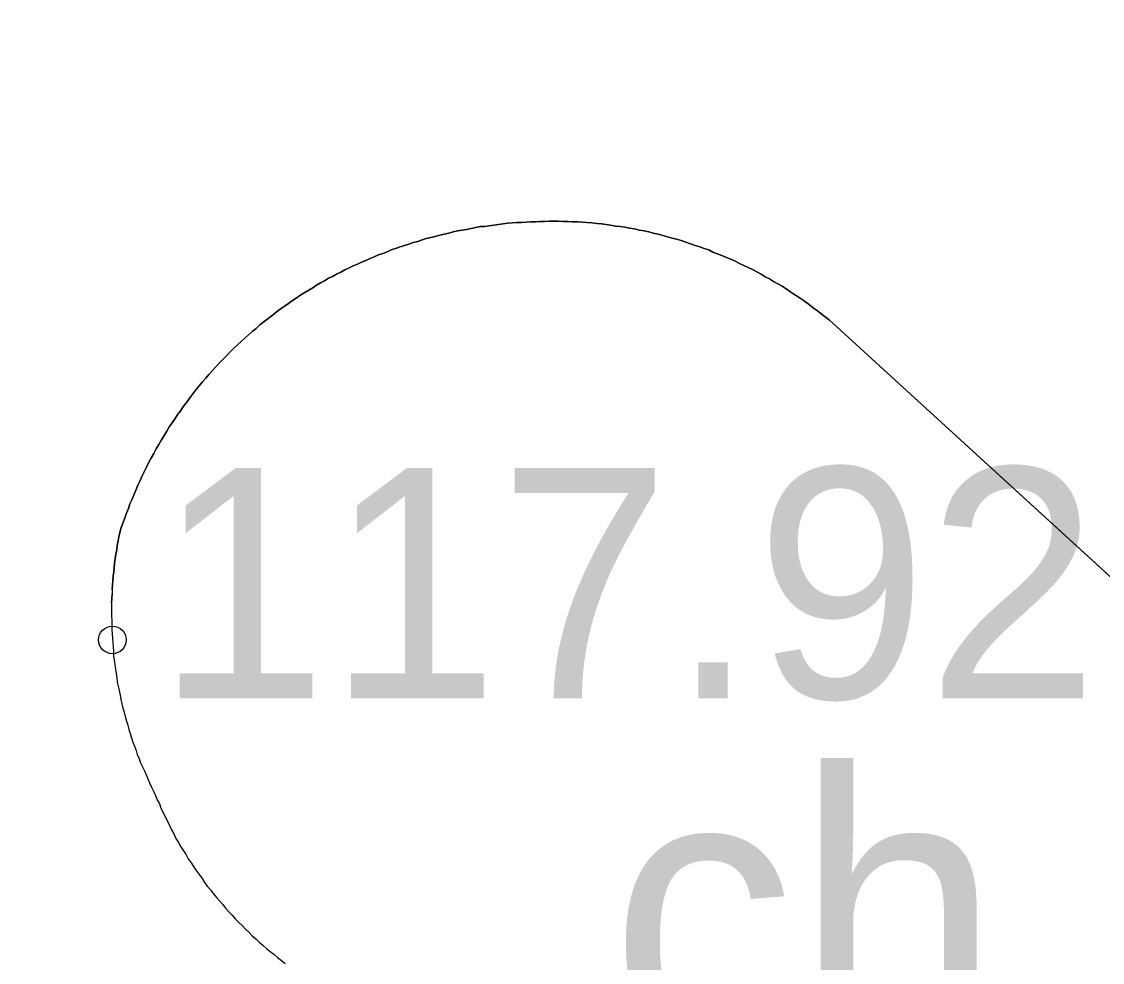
# Model space of a CAD drawing. Extents: x 6434771 to 6436222, y 5663454 to 5664782.
# Drawn here: x 6435168.254 to 6435171.773, y 5663858.34 to 5663861.401 of the extents above; entities that cross this region are included whole.
import ezdxf

# ---------------------------------------------------------------- set-up
doc = ezdxf.new("R2010")
doc.units = 0
for name, color, linetype in [('Warstwa 25', 7, 'Continuous'), ('Warstwa 34', 7, 'Continuous'), ('Warstwa 9', 7, 'Continuous')]:
    doc.layers.add(name, color=color, linetype=linetype)

msp = doc.modelspace()

# ---------------------------------------------------------------- linework, layer by layer
at = {"layer": 'Warstwa 25'}
msp.add_circle((6435168.55, 5663859.389), 0.045, dxfattribs=at)
at = {"layer": 'Warstwa 34'}
for points in [[(6435153.176, 5663874.056), (6435159.169, 5663878.384), (6435160.025, 5663878.843), (6435161.119, 5663879.21), (6435162.822, 5663879.429), (6435164.45, 5663879.24), (6435166.193, 5663878.649), (6435167.574, 5663877.902), (6435169.218, 5663876.592), (6435170.611, 5663875.115), (6435171.692, 5663873.592), (6435172.76, 5663871.739), (6435173.45, 5663870.11), (6435174.095, 5663868.012), (6435174.509, 5663865.887), (6435174.586, 5663863.966), (6435174.454, 5663862.118), (6435174.208, 5663860.831), (6435173.802, 5663859.496), (6435173.168, 5663858.343), (6435170.883, 5663860.431)], [(6435170.017, 5663860.751), (6435170.002, 5663860.752), (6435169.987, 5663860.752), (6435169.972, 5663860.752), (6435169.957, 5663860.751), (6435169.942, 5663860.751), (6435169.927, 5663860.75), (6435169.912, 5663860.75), (6435169.897, 5663860.749), (6435169.882, 5663860.748), (6435169.867, 5663860.747), (6435169.852, 5663860.746), (6435169.836, 5663860.745), (6435169.822, 5663860.743), (6435169.807, 5663860.741), (6435169.792, 5663860.739), (6435169.777, 5663860.737), (6435169.762, 5663860.735), (6435169.747, 5663860.734), (6435169.733, 5663860.731), (6435169.718, 5663860.728), (6435169.703, 5663860.725), (6435169.689, 5663860.722), (6435169.674, 5663860.72), (6435169.659, 5663860.717), (6435169.645, 5663860.713), (6435169.63, 5663860.71), (6435169.616, 5663860.706), (6435169.601, 5663860.702), (6435169.587, 5663860.699), (6435169.572, 5663860.695), (6435169.558, 5663860.691), (6435169.544, 5663860.686), (6435169.529, 5663860.682), (6435169.515, 5663860.677), (6435169.501, 5663860.673), (6435169.487, 5663860.668), (6435169.472, 5663860.663), (6435169.458, 5663860.658), (6435169.444, 5663860.652), (6435169.43, 5663860.647), (6435169.416, 5663860.642), (6435169.402, 5663860.636), (6435169.389, 5663860.63), (6435169.375, 5663860.624), (6435169.361, 5663860.618), (6435169.348, 5663860.612), (6435169.334, 5663860.606), (6435169.321, 5663860.6), (6435169.307, 5663860.593), (6435169.294, 5663860.586), (6435169.28, 5663860.579), (6435169.267, 5663860.572), (6435169.254, 5663860.566), (6435169.241, 5663860.558), (6435169.228, 5663860.551), (6435169.215, 5663860.543), (6435169.202, 5663860.535), (6435169.189, 5663860.527), (6435169.176, 5663860.52), (6435169.164, 5663860.512)], [(6435170.883, 5663860.431), (6435170.871, 5663860.441), (6435170.858, 5663860.45), (6435170.846, 5663860.46), (6435170.833, 5663860.469), (6435170.82, 5663860.479), (6435170.808, 5663860.488), (6435170.796, 5663860.497), (6435170.783, 5663860.506), (6435170.769, 5663860.514), (6435170.756, 5663860.523), (6435170.743, 5663860.532), (6435170.73, 5663860.54), (6435170.716, 5663860.548), (6435170.702, 5663860.556), (6435170.689, 5663860.564), (6435170.675, 5663860.571), (6435170.662, 5663860.579), (6435170.648, 5663860.587), (6435170.634, 5663860.594), (6435170.62, 5663860.601), (6435170.606, 5663860.607), (6435170.592, 5663860.614), (6435170.578, 5663860.622), (6435170.563, 5663860.628), (6435170.549, 5663860.634), (6435170.534, 5663860.64), (6435170.52, 5663860.646), (6435170.505, 5663860.651), (6435170.492, 5663860.658), (6435170.477, 5663860.663), (6435170.462, 5663860.668), (6435170.447, 5663860.673), (6435170.432, 5663860.678), (6435170.417, 5663860.684), (6435170.402, 5663860.689), (6435170.387, 5663860.693), (6435170.372, 5663860.697), (6435170.357, 5663860.701), (6435170.342, 5663860.705), (6435170.327, 5663860.71), (6435170.311, 5663860.713), (6435170.296, 5663860.717), (6435170.281, 5663860.72), (6435170.265, 5663860.723), (6435170.25, 5663860.727), (6435170.234, 5663860.729), (6435170.219, 5663860.732), (6435170.203, 5663860.734), (6435170.188, 5663860.736), (6435170.172, 5663860.739), (6435170.157, 5663860.741), (6435170.142, 5663860.743), (6435170.127, 5663860.744), (6435170.111, 5663860.746), (6435170.095, 5663860.747), (6435170.08, 5663860.749), (6435170.064, 5663860.75), (6435170.048, 5663860.75), (6435170.033, 5663860.751), (6435170.017, 5663860.751)], [(6435169.164, 5663860.512), (6435169.151, 5663860.503), (6435169.136, 5663860.494), (6435169.123, 5663860.484), (6435169.109, 5663860.474), (6435169.096, 5663860.465), (6435169.083, 5663860.456), (6435169.07, 5663860.445), (6435169.057, 5663860.435), (6435169.044, 5663860.425), (6435169.03, 5663860.414), (6435169.018, 5663860.403), (6435169.005, 5663860.393), (6435168.993, 5663860.382), (6435168.981, 5663860.371), (6435168.969, 5663860.36), (6435168.957, 5663860.349), (6435168.944, 5663860.337), (6435168.932, 5663860.325), (6435168.921, 5663860.314), (6435168.909, 5663860.302), (6435168.898, 5663860.29), (6435168.887, 5663860.278), (6435168.876, 5663860.266), (6435168.864, 5663860.253), (6435168.854, 5663860.241), (6435168.843, 5663860.229), (6435168.833, 5663860.216), (6435168.822, 5663860.203), (6435168.812, 5663860.19), (6435168.802, 5663860.177), (6435168.792, 5663860.163), (6435168.782, 5663860.15), (6435168.773, 5663860.136), (6435168.763, 5663860.124), (6435168.754, 5663860.11), (6435168.745, 5663860.096), (6435168.735, 5663860.082), (6435168.727, 5663860.068), (6435168.718, 5663860.054), (6435168.71, 5663860.04), (6435168.701, 5663860.025), (6435168.693, 5663860.011), (6435168.685, 5663859.996), (6435168.677, 5663859.983), (6435168.669, 5663859.968), (6435168.662, 5663859.953), (6435168.655, 5663859.938), (6435168.647, 5663859.923), (6435168.64, 5663859.908), (6435168.633, 5663859.893), (6435168.627, 5663859.878), (6435168.621, 5663859.863), (6435168.614, 5663859.847), (6435168.607, 5663859.832), (6435168.602, 5663859.817), (6435168.596, 5663859.802), (6435168.591, 5663859.786), (6435168.585, 5663859.771), (6435168.579, 5663859.755), (6435168.574, 5663859.739)], [(6435168.574, 5663859.739), (6435168.571, 5663859.725), (6435168.569, 5663859.711), (6435168.566, 5663859.696), (6435168.564, 5663859.682), (6435168.561, 5663859.668), (6435168.559, 5663859.654), (6435168.557, 5663859.639), (6435168.556, 5663859.625), (6435168.555, 5663859.611), (6435168.552, 5663859.596), (6435168.551, 5663859.582), (6435168.55, 5663859.567), (6435168.549, 5663859.553), (6435168.549, 5663859.539), (6435168.548, 5663859.524), (6435168.547, 5663859.51), (6435168.547, 5663859.495), (6435168.547, 5663859.481), (6435168.547, 5663859.467), (6435168.548, 5663859.452), (6435168.548, 5663859.438), (6435168.548, 5663859.423), (6435168.549, 5663859.409), (6435168.55, 5663859.395), (6435168.551, 5663859.38), (6435168.552, 5663859.366), (6435168.554, 5663859.352), (6435168.554, 5663859.337), (6435168.556, 5663859.323), (6435168.558, 5663859.309), (6435168.56, 5663859.294), (6435168.562, 5663859.28), (6435168.564, 5663859.266), (6435168.566, 5663859.252), (6435168.569, 5663859.238), (6435168.572, 5663859.224), (6435168.575, 5663859.209), (6435168.578, 5663859.195), (6435168.581, 5663859.181), (6435168.584, 5663859.167), (6435168.588, 5663859.154), (6435168.592, 5663859.14), (6435168.596, 5663859.125), (6435168.6, 5663859.111), (6435168.603, 5663859.097), (6435168.608, 5663859.084), (6435168.612, 5663859.07), (6435168.617, 5663859.056), (6435168.622, 5663859.043), (6435168.627, 5663859.029), (6435168.631, 5663859.016), (6435168.637, 5663859.002), (6435168.642, 5663858.989), (6435168.648, 5663858.976), (6435168.654, 5663858.963), (6435168.66, 5663858.95), (6435168.665, 5663858.937), (6435168.671, 5663858.924), (6435168.677, 5663858.91), (6435168.684, 5663858.897)], [(6435168.684, 5663858.897), (6435168.69, 5663858.883), (6435168.696, 5663858.869), (6435168.703, 5663858.855), (6435168.708, 5663858.841), (6435168.715, 5663858.827), (6435168.722, 5663858.813), (6435168.729, 5663858.799), (6435168.736, 5663858.785), (6435168.742, 5663858.771), (6435168.75, 5663858.758), (6435168.757, 5663858.743), (6435168.765, 5663858.73), (6435168.773, 5663858.716), (6435168.781, 5663858.703), (6435168.79, 5663858.69), (6435168.797, 5663858.677), (6435168.806, 5663858.664), (6435168.814, 5663858.651), (6435168.823, 5663858.639), (6435168.832, 5663858.626), (6435168.842, 5663858.612), (6435168.85, 5663858.6), (6435168.859, 5663858.588), (6435168.869, 5663858.576), (6435168.879, 5663858.563), (6435168.889, 5663858.551), (6435168.899, 5663858.54), (6435168.909, 5663858.528), (6435168.918, 5663858.516), (6435168.929, 5663858.504), (6435168.94, 5663858.493), (6435168.95, 5663858.481), (6435168.961, 5663858.47), (6435168.972, 5663858.459), (6435168.983, 5663858.448), (6435168.994, 5663858.438), (6435169.005, 5663858.426), (6435169.017, 5663858.416), (6435169.028, 5663858.405), (6435169.04, 5663858.395), (6435169.052, 5663858.385), (6435169.064, 5663858.375), (6435169.076, 5663858.366), (6435169.088, 5663858.355), (6435169.1, 5663858.346), (6435169.112, 5663858.336)]]:
    msp.add_lwpolyline(points, dxfattribs=at)
at = {"layer": 'Warstwa 9'}
for p, q in [((6435169.718, 5663860.728), (6435169.733, 5663860.731)), ((6435169.733, 5663860.731), (6435169.747, 5663860.734)), ((6435169.747, 5663860.734), (6435169.762, 5663860.735)), ((6435169.762, 5663860.735), (6435169.777, 5663860.737)), ((6435169.777, 5663860.737), (6435169.792, 5663860.739)), ((6435169.792, 5663860.739), (6435169.807, 5663860.741)), ((6435169.807, 5663860.741), (6435169.822, 5663860.743)), ((6435169.822, 5663860.743), (6435169.836, 5663860.745)), ((6435169.836, 5663860.745), (6435169.852, 5663860.746)), ((6435169.852, 5663860.746), (6435169.867, 5663860.747)), ((6435169.867, 5663860.747), (6435169.882, 5663860.748)), ((6435169.882, 5663860.748), (6435169.897, 5663860.749)), ((6435169.897, 5663860.749), (6435169.912, 5663860.75)), ((6435169.912, 5663860.75), (6435169.927, 5663860.75)), ((6435169.927, 5663860.75), (6435169.942, 5663860.751)), ((6435169.942, 5663860.751), (6435169.957, 5663860.751)), ((6435169.957, 5663860.751), (6435169.972, 5663860.752)), ((6435169.972, 5663860.752), (6435169.987, 5663860.752)), ((6435169.987, 5663860.752), (6435170.002, 5663860.752)), ((6435170.002, 5663860.752), (6435170.017, 5663860.751)), ((6435170.017, 5663860.751), (6435170.033, 5663860.751)), ((6435170.033, 5663860.751), (6435170.048, 5663860.75)), ((6435170.048, 5663860.75), (6435170.064, 5663860.75)), ((6435170.064, 5663860.75), (6435170.08, 5663860.749)), ((6435170.08, 5663860.749), (6435170.095, 5663860.747)), ((6435170.095, 5663860.747), (6435170.111, 5663860.746)), ((6435170.111, 5663860.746), (6435170.127, 5663860.744)), ((6435170.127, 5663860.744), (6435170.142, 5663860.743)), ((6435170.142, 5663860.743), (6435170.157, 5663860.741)), ((6435170.157, 5663860.741), (6435170.172, 5663860.739)), ((6435170.172, 5663860.739), (6435170.188, 5663860.736)), ((6435170.188, 5663860.736), (6435170.203, 5663860.734)), ((6435170.203, 5663860.734), (6435170.219, 5663860.732)), ((6435170.219, 5663860.732), (6435170.234, 5663860.729)), ((6435170.234, 5663860.729), (6435170.25, 5663860.727)), ((6435169.558, 5663860.691), (6435169.572, 5663860.695)), ((6435169.572, 5663860.695), (6435169.587, 5663860.699)), ((6435169.587, 5663860.699), (6435169.601, 5663860.702)), ((6435169.601, 5663860.702), (6435169.616, 5663860.706)), ((6435169.616, 5663860.706), (6435169.63, 5663860.71)), ((6435169.63, 5663860.71), (6435169.645, 5663860.713)), ((6435169.645, 5663860.713), (6435169.659, 5663860.717)), ((6435169.659, 5663860.717), (6435169.674, 5663860.72)), ((6435169.674, 5663860.72), (6435169.689, 5663860.722)), ((6435169.689, 5663860.722), (6435169.703, 5663860.725)), ((6435169.703, 5663860.725), (6435169.718, 5663860.728)), ((6435170.25, 5663860.727), (6435170.265, 5663860.723)), ((6435170.265, 5663860.723), (6435170.281, 5663860.72)), ((6435170.281, 5663860.72), (6435170.296, 5663860.717)), ((6435170.296, 5663860.717), (6435170.311, 5663860.713)), ((6435170.311, 5663860.713), (6435170.327, 5663860.71)), ((6435170.327, 5663860.71), (6435170.342, 5663860.705)), ((6435170.342, 5663860.705), (6435170.357, 5663860.701)), ((6435170.357, 5663860.701), (6435170.372, 5663860.697)), ((6435170.372, 5663860.697), (6435170.387, 5663860.693)), ((6435169.458, 5663860.658), (6435169.472, 5663860.663)), ((6435169.472, 5663860.663), (6435169.487, 5663860.668)), ((6435169.487, 5663860.668), (6435169.501, 5663860.673)), ((6435169.501, 5663860.673), (6435169.515, 5663860.677)), ((6435169.515, 5663860.677), (6435169.529, 5663860.682)), ((6435169.529, 5663860.682), (6435169.544, 5663860.686)), ((6435169.544, 5663860.686), (6435169.558, 5663860.691)), ((6435170.387, 5663860.693), (6435170.402, 5663860.689)), ((6435170.402, 5663860.689), (6435170.417, 5663860.684)), ((6435170.417, 5663860.684), (6435170.432, 5663860.678)), ((6435170.432, 5663860.678), (6435170.447, 5663860.673)), ((6435170.447, 5663860.673), (6435170.462, 5663860.668)), ((6435170.462, 5663860.668), (6435170.477, 5663860.663)), ((6435170.477, 5663860.663), (6435170.492, 5663860.658)), ((6435169.361, 5663860.618), (6435169.375, 5663860.624)), ((6435169.375, 5663860.624), (6435169.389, 5663860.63)), ((6435169.389, 5663860.63), (6435169.402, 5663860.636)), ((6435169.402, 5663860.636), (6435169.416, 5663860.642)), ((6435169.416, 5663860.642), (6435169.43, 5663860.647)), ((6435169.43, 5663860.647), (6435169.444, 5663860.652)), ((6435169.444, 5663860.652), (6435169.458, 5663860.658)), ((6435170.492, 5663860.658), (6435170.505, 5663860.651)), ((6435170.505, 5663860.651), (6435170.52, 5663860.646)), ((6435170.52, 5663860.646), (6435170.534, 5663860.64)), ((6435170.534, 5663860.64), (6435170.549, 5663860.634)), ((6435170.549, 5663860.634), (6435170.563, 5663860.628)), ((6435170.563, 5663860.628), (6435170.578, 5663860.622)), ((6435169.294, 5663860.586), (6435169.307, 5663860.593)), ((6435169.307, 5663860.593), (6435169.321, 5663860.6)), ((6435169.321, 5663860.6), (6435169.334, 5663860.606)), ((6435169.334, 5663860.606), (6435169.348, 5663860.612)), ((6435169.348, 5663860.612), (6435169.361, 5663860.618)), ((6435170.578, 5663860.622), (6435170.592, 5663860.614)), ((6435170.592, 5663860.614), (6435170.606, 5663860.607)), ((6435170.606, 5663860.607), (6435170.62, 5663860.601)), ((6435170.62, 5663860.601), (6435170.634, 5663860.594)), ((6435170.634, 5663860.594), (6435170.648, 5663860.587)), ((6435169.228, 5663860.551), (6435169.241, 5663860.558)), ((6435169.241, 5663860.558), (6435169.254, 5663860.566)), ((6435169.254, 5663860.566), (6435169.267, 5663860.572)), ((6435169.267, 5663860.572), (6435169.28, 5663860.579)), ((6435169.28, 5663860.579), (6435169.294, 5663860.586)), ((6435170.648, 5663860.587), (6435170.662, 5663860.579)), ((6435170.662, 5663860.579), (6435170.675, 5663860.571)), ((6435170.675, 5663860.571), (6435170.689, 5663860.564)), ((6435170.689, 5663860.564), (6435170.702, 5663860.556)), ((6435170.702, 5663860.556), (6435170.716, 5663860.548)), ((6435169.164, 5663860.512), (6435169.176, 5663860.52)), ((6435169.176, 5663860.52), (6435169.189, 5663860.527)), ((6435169.189, 5663860.527), (6435169.202, 5663860.535)), ((6435169.202, 5663860.535), (6435169.215, 5663860.543)), ((6435169.215, 5663860.543), (6435169.228, 5663860.551)), ((6435170.716, 5663860.548), (6435170.73, 5663860.54)), ((6435170.73, 5663860.54), (6435170.743, 5663860.532)), ((6435170.743, 5663860.532), (6435170.756, 5663860.523)), ((6435170.756, 5663860.523), (6435170.769, 5663860.514)), ((6435169.109, 5663860.474), (6435169.123, 5663860.484)), ((6435169.123, 5663860.484), (6435169.136, 5663860.494)), ((6435169.136, 5663860.494), (6435169.151, 5663860.503)), ((6435169.151, 5663860.503), (6435169.164, 5663860.512)), ((6435170.769, 5663860.514), (6435170.783, 5663860.506)), ((6435170.783, 5663860.506), (6435170.796, 5663860.497)), ((6435170.796, 5663860.497), (6435170.808, 5663860.488)), ((6435170.808, 5663860.488), (6435170.82, 5663860.479)), ((6435169.07, 5663860.445), (6435169.083, 5663860.456)), ((6435169.083, 5663860.456), (6435169.096, 5663860.465)), ((6435169.096, 5663860.465), (6435169.109, 5663860.474)), ((6435170.82, 5663860.479), (6435170.833, 5663860.469)), ((6435170.833, 5663860.469), (6435170.846, 5663860.46)), ((6435170.846, 5663860.46), (6435170.858, 5663860.45)), ((6435170.858, 5663860.45), (6435170.871, 5663860.441)), ((6435169.018, 5663860.403), (6435169.03, 5663860.414)), ((6435169.03, 5663860.414), (6435169.044, 5663860.425)), ((6435169.044, 5663860.425), (6435169.057, 5663860.435)), ((6435169.057, 5663860.435), (6435169.07, 5663860.445)), ((6435170.871, 5663860.441), (6435170.883, 5663860.431)), ((6435170.883, 5663860.431), (6435173.168, 5663858.343)), ((6435168.981, 5663860.371), (6435168.993, 5663860.382)), ((6435168.993, 5663860.382), (6435169.005, 5663860.393)), ((6435169.005, 5663860.393), (6435169.018, 5663860.403)), ((6435168.944, 5663860.337), (6435168.957, 5663860.349)), ((6435168.957, 5663860.349), (6435168.969, 5663860.36)), ((6435168.969, 5663860.36), (6435168.981, 5663860.371)), ((6435168.909, 5663860.302), (6435168.921, 5663860.314)), ((6435168.921, 5663860.314), (6435168.932, 5663860.325)), ((6435168.932, 5663860.325), (6435168.944, 5663860.337)), ((6435168.876, 5663860.266), (6435168.887, 5663860.278)), ((6435168.887, 5663860.278), (6435168.898, 5663860.29)), ((6435168.898, 5663860.29), (6435168.909, 5663860.302)), ((6435168.843, 5663860.229), (6435168.854, 5663860.241)), ((6435168.854, 5663860.241), (6435168.864, 5663860.253)), ((6435168.864, 5663860.253), (6435168.876, 5663860.266)), ((6435168.812, 5663860.19), (6435168.822, 5663860.203)), ((6435168.822, 5663860.203), (6435168.833, 5663860.216)), ((6435168.833, 5663860.216), (6435168.843, 5663860.229)), ((6435168.792, 5663860.163), (6435168.802, 5663860.177)), ((6435168.802, 5663860.177), (6435168.812, 5663860.19)), ((6435168.763, 5663860.124), (6435168.773, 5663860.136)), ((6435168.773, 5663860.136), (6435168.782, 5663860.15)), ((6435168.782, 5663860.15), (6435168.792, 5663860.163)), ((6435168.735, 5663860.082), (6435168.745, 5663860.096)), ((6435168.745, 5663860.096), (6435168.754, 5663860.11)), ((6435168.754, 5663860.11), (6435168.763, 5663860.124)), ((6435168.718, 5663860.054), (6435168.727, 5663860.068)), ((6435168.727, 5663860.068), (6435168.735, 5663860.082)), ((6435168.693, 5663860.011), (6435168.701, 5663860.025)), ((6435168.701, 5663860.025), (6435168.71, 5663860.04)), ((6435168.71, 5663860.04), (6435168.718, 5663860.054)), ((6435168.677, 5663859.983), (6435168.685, 5663859.996)), ((6435168.685, 5663859.996), (6435168.693, 5663860.011)), ((6435168.662, 5663859.953), (6435168.669, 5663859.968)), ((6435168.669, 5663859.968), (6435168.677, 5663859.983)), ((6435168.64, 5663859.908), (6435168.647, 5663859.923)), ((6435168.647, 5663859.923), (6435168.655, 5663859.938)), ((6435168.655, 5663859.938), (6435168.662, 5663859.953)), ((6435168.627, 5663859.878), (6435168.633, 5663859.893)), ((6435168.633, 5663859.893), (6435168.64, 5663859.908)), ((6435168.614, 5663859.847), (6435168.621, 5663859.863)), ((6435168.621, 5663859.863), (6435168.627, 5663859.878)), ((6435168.596, 5663859.802), (6435168.602, 5663859.817)), ((6435168.602, 5663859.817), (6435168.607, 5663859.832)), ((6435168.607, 5663859.832), (6435168.614, 5663859.847)), ((6435168.585, 5663859.771), (6435168.591, 5663859.786)), ((6435168.591, 5663859.786), (6435168.596, 5663859.802)), ((6435168.574, 5663859.739), (6435168.579, 5663859.755)), ((6435168.579, 5663859.755), (6435168.585, 5663859.771)), ((6435168.566, 5663859.696), (6435168.569, 5663859.711)), ((6435168.569, 5663859.711), (6435168.571, 5663859.725)), ((6435168.571, 5663859.725), (6435168.574, 5663859.739)), ((6435168.561, 5663859.668), (6435168.564, 5663859.682)), ((6435168.564, 5663859.682), (6435168.566, 5663859.696)), ((6435168.556, 5663859.625), (6435168.557, 5663859.639)), ((6435168.557, 5663859.639), (6435168.559, 5663859.654)), ((6435168.559, 5663859.654), (6435168.561, 5663859.668)), ((6435168.552, 5663859.596), (6435168.555, 5663859.611)), ((6435168.555, 5663859.611), (6435168.556, 5663859.625)), ((6435168.55, 5663859.567), (6435168.551, 5663859.582)), ((6435168.551, 5663859.582), (6435168.552, 5663859.596)), ((6435168.548, 5663859.524), (6435168.549, 5663859.539)), ((6435168.549, 5663859.553), (6435168.55, 5663859.567)), ((6435168.549, 5663859.553), (6435168.549, 5663859.539)), ((6435168.547, 5663859.51), (6435168.548, 5663859.524)), ((6435168.547, 5663859.51), (6435168.547, 5663859.495)), ((6435168.547, 5663859.495), (6435168.547, 5663859.481)), ((6435168.547, 5663859.481), (6435168.547, 5663859.467)), ((6435168.547, 5663859.467), (6435168.548, 5663859.452)), ((6435168.548, 5663859.452), (6435168.548, 5663859.438)), ((6435168.548, 5663859.438), (6435168.548, 5663859.423)), ((6435168.548, 5663859.423), (6435168.549, 5663859.409)), ((6435168.549, 5663859.409), (6435168.55, 5663859.395)), ((6435168.55, 5663859.395), (6435168.551, 5663859.38)), ((6435168.551, 5663859.38), (6435168.552, 5663859.366)), ((6435168.552, 5663859.366), (6435168.554, 5663859.352)), ((6435168.554, 5663859.352), (6435168.554, 5663859.337)), ((6435168.554, 5663859.337), (6435168.556, 5663859.323)), ((6435168.556, 5663859.323), (6435168.558, 5663859.309)), ((6435168.558, 5663859.309), (6435168.56, 5663859.294)), ((6435168.56, 5663859.294), (6435168.562, 5663859.28)), ((6435168.562, 5663859.28), (6435168.564, 5663859.266)), ((6435168.564, 5663859.266), (6435168.566, 5663859.252)), ((6435168.566, 5663859.252), (6435168.569, 5663859.238)), ((6435168.569, 5663859.238), (6435168.572, 5663859.224)), ((6435168.572, 5663859.224), (6435168.575, 5663859.209)), ((6435168.575, 5663859.209), (6435168.578, 5663859.195)), ((6435168.578, 5663859.195), (6435168.581, 5663859.181)), ((6435168.581, 5663859.181), (6435168.584, 5663859.167)), ((6435168.584, 5663859.167), (6435168.588, 5663859.154)), ((6435168.588, 5663859.154), (6435168.592, 5663859.14)), ((6435168.592, 5663859.14), (6435168.596, 5663859.125)), ((6435168.596, 5663859.125), (6435168.6, 5663859.111)), ((6435168.6, 5663859.111), (6435168.603, 5663859.097)), ((6435168.603, 5663859.097), (6435168.608, 5663859.084)), ((6435168.608, 5663859.084), (6435168.612, 5663859.07)), ((6435168.612, 5663859.07), (6435168.617, 5663859.056)), ((6435168.617, 5663859.056), (6435168.622, 5663859.043)), ((6435168.622, 5663859.043), (6435168.627, 5663859.029)), ((6435168.627, 5663859.029), (6435168.631, 5663859.016)), ((6435168.631, 5663859.016), (6435168.637, 5663859.002)), ((6435168.637, 5663859.002), (6435168.642, 5663858.989)), ((6435168.642, 5663858.989), (6435168.648, 5663858.976)), ((6435168.648, 5663858.976), (6435168.654, 5663858.963)), ((6435168.654, 5663858.963), (6435168.66, 5663858.95)), ((6435168.66, 5663858.95), (6435168.665, 5663858.937)), ((6435168.665, 5663858.937), (6435168.671, 5663858.924)), ((6435168.671, 5663858.924), (6435168.677, 5663858.91)), ((6435168.677, 5663858.91), (6435168.684, 5663858.897)), ((6435168.684, 5663858.897), (6435168.69, 5663858.883)), ((6435168.69, 5663858.883), (6435168.696, 5663858.869)), ((6435168.696, 5663858.869), (6435168.703, 5663858.855)), ((6435168.703, 5663858.855), (6435168.708, 5663858.841)), ((6435168.708, 5663858.841), (6435168.715, 5663858.827)), ((6435168.715, 5663858.827), (6435168.722, 5663858.813)), ((6435168.722, 5663858.813), (6435168.729, 5663858.799)), ((6435168.729, 5663858.799), (6435168.736, 5663858.785)), ((6435168.736, 5663858.785), (6435168.742, 5663858.771)), ((6435168.742, 5663858.771), (6435168.75, 5663858.758)), ((6435168.75, 5663858.758), (6435168.757, 5663858.743)), ((6435168.757, 5663858.743), (6435168.765, 5663858.73)), ((6435168.765, 5663858.73), (6435168.773, 5663858.716)), ((6435168.773, 5663858.716), (6435168.781, 5663858.703)), ((6435168.781, 5663858.703), (6435168.79, 5663858.69)), ((6435168.79, 5663858.69), (6435168.797, 5663858.677)), ((6435168.797, 5663858.677), (6435168.806, 5663858.664)), ((6435168.806, 5663858.664), (6435168.814, 5663858.651)), ((6435168.814, 5663858.651), (6435168.823, 5663858.639)), ((6435168.823, 5663858.639), (6435168.832, 5663858.626)), ((6435168.832, 5663858.626), (6435168.842, 5663858.612)), ((6435168.842, 5663858.612), (6435168.85, 5663858.6)), ((6435168.85, 5663858.6), (6435168.859, 5663858.588)), ((6435168.859, 5663858.588), (6435168.869, 5663858.576)), ((6435168.869, 5663858.576), (6435168.879, 5663858.563)), ((6435168.879, 5663858.563), (6435168.889, 5663858.551)), ((6435168.889, 5663858.551), (6435168.899, 5663858.54)), ((6435168.899, 5663858.54), (6435168.909, 5663858.528)), ((6435168.909, 5663858.528), (6435168.918, 5663858.516)), ((6435168.918, 5663858.516), (6435168.929, 5663858.504)), ((6435168.929, 5663858.504), (6435168.94, 5663858.493)), ((6435168.94, 5663858.493), (6435168.95, 5663858.481)), ((6435168.95, 5663858.481), (6435168.961, 5663858.47)), ((6435168.961, 5663858.47), (6435168.972, 5663858.459)), ((6435168.972, 5663858.459), (6435168.983, 5663858.448)), ((6435168.983, 5663858.448), (6435168.994, 5663858.438)), ((6435168.994, 5663858.438), (6435169.005, 5663858.426)), ((6435169.005, 5663858.426), (6435169.017, 5663858.416)), ((6435169.017, 5663858.416), (6435169.028, 5663858.405)), ((6435169.028, 5663858.405), (6435169.04, 5663858.395)), ((6435169.04, 5663858.395), (6435169.052, 5663858.385)), ((6435169.052, 5663858.385), (6435169.064, 5663858.375)), ((6435169.064, 5663858.375), (6435169.076, 5663858.366)), ((6435169.076, 5663858.366), (6435169.088, 5663858.355)), ((6435169.088, 5663858.355), (6435169.1, 5663858.346)), ((6435169.1, 5663858.346), (6435169.112, 5663858.336))]:
    msp.add_line(p, q, dxfattribs=at)

# ---------------------------------------------------------------- texts
at = {"layer": 'Warstwa 25'}
msp.add_text('117.92', height=0.75, dxfattribs=at).set_placement((6435168.6926, 5663859.199))
at = {"layer": 'Warstwa 9'}
msp.add_text('ch.bt.', height=0.9, dxfattribs=at).set_placement((6435170.1707, 5663858.057))

doc.saveas('drawing.dxf')
